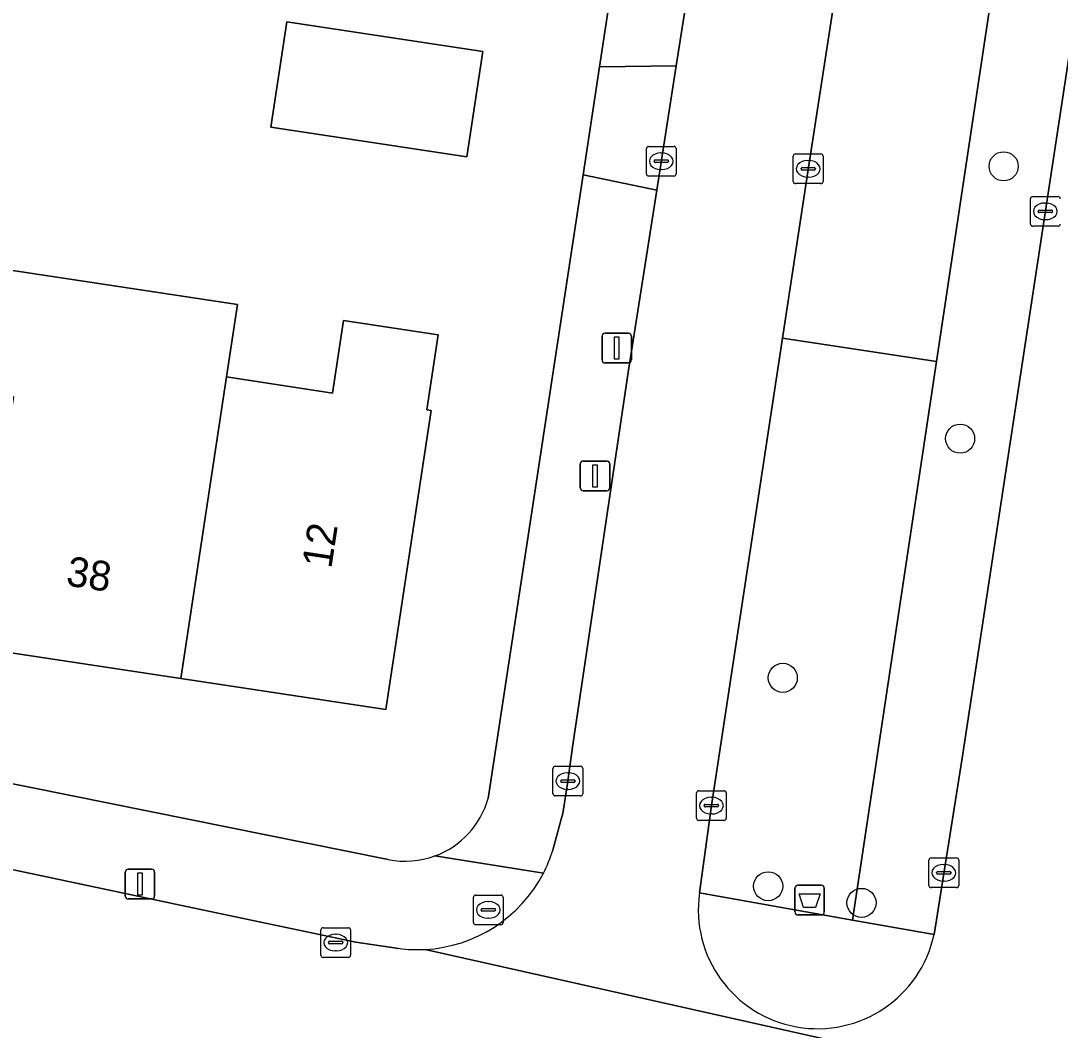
# Model space of a CAD drawing. Extents: x 161483 to 162250, y 379484 to 380833.
# Drawn here: x 161877.95 to 161912.91, y 380414.41 to 380448.38 of the extents above; entities that cross this region are included whole.
import ezdxf

# ---------------------------------------------------------------- set-up
doc = ezdxf.new("R2010")
doc.units = 0
for name, color, linetype in [('IMGEO_Afvalbak', 7, 'Continuous'), ('IMGEO_Boom', 7, 'Continuous'), ('IMGEO_Brandkraan', 7, 'Continuous'), ('IMGEO_Erf', 7, 'Continuous'), ('IMGEO_Groenvoorziening', 7, 'Continuous'), ('IMGEO_Kolk', 7, 'Continuous'), ('IMGEO_Lichtmast', 7, 'Continuous'), ('IMGEO_Pand', 7, 'Continuous'), ('IMGEO_Pand_nummerreeks', 7, 'Continuous'), ('IMGEO_Rijbaan_lokaal_open', 7, 'Continuous'), ('IMGEO_Voetpad_open', 7, 'Continuous')]:
    doc.layers.add(name, color=color, linetype=linetype)

msp = doc.modelspace()

# ---------------------------------------------------------------- linework, layer by layer
at = {"layer": 'IMGEO_Afvalbak'}
for p, q in [((161903.986, 380418.388), (161903.986, 380419.188)), ((161903.986, 380419.188), (161903.986, 380418.388)), ((161904.086, 380419.288), (161904.876, 380419.288)), ((161904.876, 380419.288), (161904.086, 380419.288)), ((161904.976, 380419.188), (161904.976, 380418.388)), ((161904.976, 380418.388), (161904.976, 380419.188)), ((161904.876, 380418.288), (161904.086, 380418.288)), ((161904.086, 380418.288), (161904.876, 380418.288))]:
    msp.add_line(p, q, dxfattribs=at)
msp.add_lwpolyline([(161904.129, 380419.002), (161904.833, 380419.002), (161904.684, 380418.532), (161904.278, 380418.532), (161904.129, 380419.002)], dxfattribs=at)
for centre, start, end in [((161904.086, 380419.188), 90, 180), ((161904.086, 380419.188), 90, 180), ((161904.876, 380419.188), 0, 90), ((161904.876, 380419.188), 360, 90), ((161904.086, 380418.388), 180, 270), ((161904.086, 380418.388), 180, 270), ((161904.876, 380418.388), 270, 0), ((161904.876, 380418.388), 270, 0)]:
    msp.add_arc(centre, 0.1, start, end, dxfattribs=at)
at = {"layer": 'IMGEO_Boom'}
for centre in [(161911.009, 380443.48), (161909.545, 380434.316), (161903.58, 380426.265), (161903.087, 380419.252), (161906.227, 380418.693)]:
    msp.add_circle(centre, 0.489, dxfattribs=at)
at = {"layer": 'IMGEO_Brandkraan'}
for p, q in [((161893.172, 380418.029), (161893.172, 380418.881)), ((161893.247, 380418.955), (161894.099, 380418.955)), ((161894.173, 380418.881), (161894.173, 380418.029)), ((161893.431, 380418.449), (161893.431, 380418.461)), ((161893.474, 380418.498), (161893.872, 380418.498)), ((161893.66, 380418.735), (161893.685, 380418.735)), ((161893.915, 380418.461), (161893.915, 380418.449)), ((161893.869, 380418.412), (161893.471, 380418.412)), ((161893.683, 380418.175), (161893.658, 380418.175)), ((161894.099, 380417.955), (161893.247, 380417.955))]:
    msp.add_line(p, q, dxfattribs=at)
for points in [[(161893.172, 380418.029), (161893.172, 380418.881)], [(161893.247, 380418.955), (161894.099, 380418.955)], [(161894.173, 380418.881), (161894.173, 380418.029)], [(161894.099, 380417.955), (161893.247, 380417.955)]]:
    msp.add_lwpolyline(points, dxfattribs=at)
for centre, radius, start, end in [((161893.249, 380418.879), 0.0765, 91.552, 178.448), ((161893.249, 380418.879), 0.0765, 91.552, 178.448), ((161894.097, 380418.879), 0.0765, 1.552, 88.448), ((161894.097, 380418.879), 0.0765, 1.552, 88.448), ((161893.471, 380418.458), 0.0403, 85.8775, 175.7526), ((161893.468, 380418.448), 0.0366, 178.938, 274.7102), ((161893.872, 380418.455), 0.043, 264.8664, 352.4533), ((161893.876, 380418.46), 0.0386, 1.7309, 96.639), ((161893.249, 380418.031), 0.0765, 181.552, 268.448), ((161893.249, 380418.031), 0.0765, 181.552, 268.448), ((161894.097, 380418.031), 0.0765, 271.552, 358.448), ((161894.097, 380418.031), 0.0765, 271.552, 358.448)]:
    msp.add_arc(centre, radius, start, end, dxfattribs=at)
for centre, major_axis, ratio, start_param, end_param in [((161893.659, 380418.455), (-0.387, 0.002), 0.722429, 4.712389, 7.853982), ((161893.684, 380418.455), (-0.39, 0.002), 0.717154, 1.570796, 4.712389)]:
    msp.add_ellipse(centre, major_axis=major_axis, ratio=ratio, start_param=start_param, end_param=end_param, dxfattribs=at)
at = {"layer": 'IMGEO_Erf'}
for points in [[(161893.668, 380422.201), (161896.865, 380443.194), (161897.419, 380446.831), (161899.426, 380460.006), (161900.279, 380465.607), (161903.137, 380484.376), (161903.92, 380489.515), (161904.9, 380495.947)], [(161827.793, 380432.697), (161829.302, 380432.17), (161859.489, 380426.367), (161890.306, 380420.151)]]:
    msp.add_lwpolyline(points, dxfattribs=at)
for points in [[(161893.488, 380447.338), (161892.95, 380443.799), (161886.36, 380444.801), (161886.898, 380448.34)], [(161885.232, 380438.827), (161884.863, 380436.392), (161888.436, 380435.851), (161888.805, 380438.289), (161891.983, 380437.808), (161891.602, 380435.289), (161891.75, 380435.267), (161890.225, 380425.196), (161883.326, 380426.241), (161876.424, 380427.286), (161877.173, 380432.23), (161877.701, 380435.72), (161875.279, 380436.087), (161875.888, 380440.242)]]:
    msp.add_lwpolyline(points, close=True, dxfattribs=at)
for centre, radius, start, end in [((161890.879, 380422.995), 2.9, 290.1472, 344.1041), ((161890.876, 380422.992), 2.898, 258.6523, 290.2231)]:
    msp.add_arc(centre, radius, start, end, dxfattribs=at)
at = {"layer": 'IMGEO_Groenvoorziening'}
for points in [[(161908.667, 380417.626), (161909.61, 380423.559), (161913.458, 380448.83), (161916.269, 380467.244), (161913.37, 380467.67), (161912.348, 380460.87), (161908.746, 380436.913), (161905.92, 380418.115)], [(161908.746, 380436.913), (161912.348, 380460.87), (161907.235, 380461.539), (161904.441, 380443.444), (161903.567, 380437.693)], [(161905.92, 380418.115), (161908.746, 380436.913), (161903.567, 380437.693), (161901.178, 380421.967), (161900.777, 380419.031)]]:
    msp.add_lwpolyline(points, close=True, dxfattribs=at)
at = {"layer": 'IMGEO_Kolk'}
for p, q in [((161898.991, 380443.224), (161898.991, 380444.076)), ((161899.066, 380444.15), (161899.918, 380444.15)), ((161899.992, 380444.076), (161899.992, 380443.224)), ((161899.25, 380443.644), (161899.25, 380443.656)), ((161899.293, 380443.693), (161899.691, 380443.693)), ((161899.479, 380443.93), (161899.504, 380443.93)), ((161899.734, 380443.656), (161899.734, 380443.644)), ((161903.934, 380442.97), (161903.934, 380443.822)), ((161904.009, 380443.896), (161904.861, 380443.896)), ((161904.422, 380443.676), (161904.447, 380443.676)), ((161904.935, 380443.822), (161904.935, 380442.97)), ((161899.688, 380443.607), (161899.29, 380443.607)), ((161899.502, 380443.37), (161899.477, 380443.37)), ((161904.193, 380443.39), (161904.193, 380443.402)), ((161904.631, 380443.353), (161904.233, 380443.353)), ((161904.236, 380443.439), (161904.634, 380443.439)), ((161904.677, 380443.402), (161904.677, 380443.39)), ((161899.918, 380443.15), (161899.066, 380443.15)), ((161904.445, 380443.116), (161904.42, 380443.116)), ((161904.861, 380442.896), (161904.009, 380442.896)), ((161911.911, 380441.538), (161911.911, 380442.39)), ((161911.986, 380442.464), (161912.838, 380442.464)), ((161912.399, 380442.244), (161912.424, 380442.244)), ((161912.17, 380441.958), (161912.17, 380441.97)), ((161912.608, 380441.921), (161912.21, 380441.921)), ((161912.213, 380442.007), (161912.611, 380442.007)), ((161912.654, 380441.97), (161912.654, 380441.958)), ((161912.422, 380441.684), (161912.397, 380441.684)), ((161912.838, 380441.464), (161911.986, 380441.464)), ((161895.85, 380422.365), (161895.85, 380423.217)), ((161895.925, 380423.291), (161896.777, 380423.291)), ((161896.338, 380423.071), (161896.363, 380423.071)), ((161896.851, 380423.217), (161896.851, 380422.365)), ((161896.109, 380422.785), (161896.109, 380422.797)), ((161896.547, 380422.748), (161896.149, 380422.748)), ((161896.152, 380422.834), (161896.55, 380422.834)), ((161896.593, 380422.797), (161896.593, 380422.785)), ((161896.777, 380422.291), (161895.925, 380422.291)), ((161896.361, 380422.511), (161896.336, 380422.511)), ((161900.678, 380421.539), (161900.678, 380422.391)), ((161900.753, 380422.465), (161901.605, 380422.465)), ((161901.679, 380422.391), (161901.679, 380421.539)), ((161900.937, 380421.959), (161900.937, 380421.971)), ((161900.98, 380422.008), (161901.378, 380422.008)), ((161901.166, 380422.245), (161901.191, 380422.245)), ((161901.421, 380421.971), (161901.421, 380421.959)), ((161901.375, 380421.922), (161900.977, 380421.922)), ((161901.189, 380421.685), (161901.164, 380421.685)), ((161901.605, 380421.465), (161900.753, 380421.465)), ((161908.571, 380420.205), (161909.423, 380420.205)), ((161908.496, 380419.279), (161908.496, 380420.131)), ((161908.984, 380419.985), (161909.009, 380419.985)), ((161909.497, 380420.131), (161909.497, 380419.279)), ((161908.755, 380419.699), (161908.755, 380419.711)), ((161909.193, 380419.662), (161908.795, 380419.662)), ((161908.798, 380419.748), (161909.196, 380419.748)), ((161909.239, 380419.711), (161909.239, 380419.699)), ((161909.423, 380419.205), (161908.571, 380419.205)), ((161909.007, 380419.425), (161908.982, 380419.425)), ((161888.041, 380416.93), (161888.041, 380417.782)), ((161888.116, 380417.856), (161888.968, 380417.856)), ((161889.042, 380417.782), (161889.042, 380416.93)), ((161888.343, 380417.399), (161888.741, 380417.399)), ((161888.529, 380417.636), (161888.554, 380417.636)), ((161888.3, 380417.35), (161888.3, 380417.362)), ((161888.738, 380417.313), (161888.34, 380417.313)), ((161888.552, 380417.076), (161888.527, 380417.076)), ((161888.784, 380417.362), (161888.784, 380417.35)), ((161888.968, 380416.856), (161888.116, 380416.856))]:
    msp.add_line(p, q, dxfattribs=at)
for points in [[(161898.991, 380443.224), (161898.991, 380444.076)], [(161899.066, 380444.15), (161899.918, 380444.15)], [(161899.992, 380444.076), (161899.992, 380443.224)], [(161903.934, 380442.97), (161903.934, 380443.822)], [(161904.009, 380443.896), (161904.861, 380443.896)], [(161904.935, 380443.822), (161904.935, 380442.97)], [(161899.918, 380443.15), (161899.066, 380443.15)], [(161904.861, 380442.896), (161904.009, 380442.896)], [(161911.911, 380441.538), (161911.911, 380442.39)], [(161911.986, 380442.464), (161912.838, 380442.464)], [(161912.838, 380441.464), (161911.986, 380441.464)], [(161895.85, 380422.365), (161895.85, 380423.217)], [(161895.925, 380423.291), (161896.777, 380423.291)], [(161896.851, 380423.217), (161896.851, 380422.365)], [(161896.777, 380422.291), (161895.925, 380422.291)], [(161900.678, 380421.539), (161900.678, 380422.391)], [(161900.753, 380422.465), (161901.605, 380422.465)], [(161901.679, 380422.391), (161901.679, 380421.539)], [(161901.605, 380421.465), (161900.753, 380421.465)], [(161908.571, 380420.205), (161909.423, 380420.205)], [(161908.496, 380419.279), (161908.496, 380420.131)], [(161909.497, 380420.131), (161909.497, 380419.279)], [(161909.423, 380419.205), (161908.571, 380419.205)], [(161888.041, 380416.93), (161888.041, 380417.782)], [(161888.116, 380417.856), (161888.968, 380417.856)], [(161889.042, 380417.782), (161889.042, 380416.93)], [(161888.968, 380416.856), (161888.116, 380416.856)]]:
    msp.add_lwpolyline(points, dxfattribs=at)
for centre, radius, start, end in [((161899.068, 380444.074), 0.0765, 91.552, 178.448), ((161899.068, 380444.074), 0.0765, 91.552, 178.448), ((161899.916, 380444.074), 0.0765, 1.552, 88.448), ((161899.916, 380444.074), 0.0765, 1.552, 88.448), ((161899.29, 380443.653), 0.0403, 85.8775, 175.7526), ((161899.287, 380443.643), 0.0366, 178.938, 274.7102), ((161899.691, 380443.65), 0.043, 264.8664, 352.4533), ((161899.695, 380443.655), 0.0386, 1.7309, 96.639), ((161904.011, 380443.82), 0.0765, 91.552, 178.448), ((161904.011, 380443.82), 0.0765, 91.552, 178.448), ((161904.859, 380443.82), 0.0765, 1.552, 88.448), ((161904.859, 380443.82), 0.0765, 1.552, 88.448), ((161904.233, 380443.399), 0.0403, 85.8775, 175.7526), ((161904.23, 380443.389), 0.0366, 178.938, 274.7102), ((161904.634, 380443.396), 0.043, 264.8664, 352.4533), ((161904.638, 380443.401), 0.0386, 1.7309, 96.639), ((161899.068, 380443.226), 0.0765, 181.552, 268.448), ((161899.068, 380443.226), 0.0765, 181.552, 268.448), ((161899.916, 380443.226), 0.0765, 271.552, 358.448), ((161899.916, 380443.226), 0.0765, 271.552, 358.448), ((161904.011, 380442.972), 0.0765, 181.552, 268.448), ((161904.011, 380442.972), 0.0765, 181.552, 268.448), ((161904.859, 380442.972), 0.0765, 271.552, 358.448), ((161904.859, 380442.972), 0.0765, 271.552, 358.448), ((161911.988, 380442.388), 0.0765, 91.552, 178.448), ((161911.988, 380442.388), 0.0765, 91.552, 178.448), ((161912.836, 380442.388), 0.0765, 1.552, 88.448), ((161912.836, 380442.388), 0.0765, 1.552, 88.448), ((161912.21, 380441.967), 0.0403, 85.8775, 175.7526), ((161912.207, 380441.957), 0.0366, 178.938, 274.7102), ((161912.611, 380441.964), 0.043, 264.8664, 352.4533), ((161912.615, 380441.969), 0.0386, 1.7309, 96.639), ((161911.988, 380441.54), 0.0765, 181.552, 268.448), ((161911.988, 380441.54), 0.0765, 181.552, 268.448), ((161912.836, 380441.54), 0.0765, 271.552, 358.448), ((161912.836, 380441.54), 0.0765, 271.552, 358.448), ((161895.927, 380423.215), 0.0765, 91.552, 178.448), ((161895.927, 380423.215), 0.0765, 91.552, 178.448), ((161896.775, 380423.215), 0.0765, 1.552, 88.448), ((161896.775, 380423.215), 0.0765, 1.552, 88.448), ((161896.149, 380422.794), 0.0403, 85.8775, 175.7526), ((161896.146, 380422.784), 0.0366, 178.938, 274.7102), ((161896.55, 380422.791), 0.043, 264.8664, 352.4533), ((161896.554, 380422.796), 0.0386, 1.7309, 96.639), ((161895.927, 380422.367), 0.0765, 181.552, 268.448), ((161895.927, 380422.367), 0.0765, 181.552, 268.448), ((161896.775, 380422.367), 0.0765, 271.552, 358.448), ((161896.775, 380422.367), 0.0765, 271.552, 358.448), ((161900.755, 380422.389), 0.0765, 91.552, 178.448), ((161900.755, 380422.389), 0.0765, 91.552, 178.448), ((161901.603, 380422.389), 0.0765, 1.552, 88.448), ((161901.603, 380422.389), 0.0765, 1.552, 88.448), ((161900.977, 380421.968), 0.0403, 85.8775, 175.7526), ((161900.974, 380421.958), 0.0366, 178.938, 274.7102), ((161901.378, 380421.965), 0.043, 264.8664, 352.4533), ((161901.382, 380421.97), 0.0386, 1.7309, 96.639), ((161900.755, 380421.541), 0.0765, 181.552, 268.448), ((161900.755, 380421.541), 0.0765, 181.552, 268.448), ((161901.603, 380421.541), 0.0765, 271.552, 358.448), ((161901.603, 380421.541), 0.0765, 271.552, 358.448), ((161908.573, 380420.129), 0.0765, 91.552, 178.448), ((161908.573, 380420.129), 0.0765, 91.552, 178.448), ((161909.421, 380420.129), 0.0765, 1.552, 88.448), ((161909.421, 380420.129), 0.0765, 1.552, 88.448), ((161908.795, 380419.708), 0.0403, 85.8775, 175.7526), ((161908.792, 380419.698), 0.0366, 178.938, 274.7102), ((161909.196, 380419.705), 0.043, 264.8664, 352.4533), ((161909.2, 380419.71), 0.0386, 1.7309, 96.639), ((161908.573, 380419.281), 0.0765, 181.552, 268.448), ((161908.573, 380419.281), 0.0765, 181.552, 268.448), ((161909.421, 380419.281), 0.0765, 271.552, 358.448), ((161909.421, 380419.281), 0.0765, 271.552, 358.448), ((161888.118, 380417.78), 0.0765, 91.552, 178.448), ((161888.118, 380417.78), 0.0765, 91.552, 178.448), ((161888.966, 380417.78), 0.0765, 1.552, 88.448), ((161888.966, 380417.78), 0.0765, 1.552, 88.448), ((161888.34, 380417.359), 0.0403, 85.8775, 175.7526), ((161888.745, 380417.361), 0.0386, 1.7309, 96.639), ((161888.337, 380417.349), 0.0366, 178.938, 274.7102), ((161888.741, 380417.356), 0.043, 264.8664, 352.4533), ((161888.118, 380416.932), 0.0765, 181.552, 268.448), ((161888.118, 380416.932), 0.0765, 181.552, 268.448), ((161888.966, 380416.932), 0.0765, 271.552, 358.448), ((161888.966, 380416.932), 0.0765, 271.552, 358.448)]:
    msp.add_arc(centre, radius, start, end, dxfattribs=at)
for centre, major_axis, ratio, start_param, end_param in [((161899.478, 380443.65), (-0.387, 0.002), 0.722429, 4.712389, 7.853982), ((161899.503, 380443.65), (-0.39, 0.002), 0.717154, 1.570796, 4.712389), ((161904.421, 380443.396), (-0.387, 0.002), 0.722429, 4.712389, 7.853982), ((161904.446, 380443.396), (-0.39, 0.002), 0.717154, 1.570796, 4.712389), ((161912.398, 380441.964), (-0.387, 0.002), 0.722429, 4.712389, 7.853982), ((161912.423, 380441.964), (-0.39, 0.002), 0.717154, 1.570796, 4.712389), ((161896.337, 380422.791), (-0.387, 0.002), 0.722429, 4.712389, 7.853982), ((161896.362, 380422.791), (-0.39, 0.002), 0.717154, 1.570796, 4.712389), ((161901.165, 380421.965), (-0.387, 0.002), 0.722429, 4.712389, 7.853982), ((161901.19, 380421.965), (-0.39, 0.002), 0.717154, 1.570796, 4.712389), ((161908.983, 380419.705), (-0.387, 0.002), 0.722429, 4.712389, 7.853982), ((161909.008, 380419.705), (-0.39, 0.002), 0.717154, 1.570796, 4.712389), ((161888.528, 380417.356), (-0.387, 0.002), 0.722429, 4.712389, 7.853982), ((161888.553, 380417.356), (-0.39, 0.002), 0.717154, 1.570796, 4.712389)]:
    msp.add_ellipse(centre, major_axis=major_axis, ratio=ratio, start_param=start_param, end_param=end_param, dxfattribs=at)
at = {"layer": 'IMGEO_Lichtmast'}
for p, q in [((161897.499, 380436.963), (161897.499, 380437.763)), ((161897.499, 380437.763), (161897.499, 380436.963)), ((161897.599, 380437.863), (161898.389, 380437.863)), ((161898.389, 380437.863), (161897.599, 380437.863)), ((161898.489, 380437.763), (161898.489, 380436.963)), ((161898.489, 380436.963), (161898.489, 380437.763)), ((161898.389, 380436.863), (161897.599, 380436.863)), ((161897.599, 380436.863), (161898.389, 380436.863)), ((161896.868, 380433.562), (161897.658, 380433.562)), ((161897.658, 380433.562), (161896.868, 380433.562)), ((161896.768, 380432.662), (161896.768, 380433.462)), ((161896.768, 380433.462), (161896.768, 380432.662)), ((161897.758, 380433.462), (161897.758, 380432.662)), ((161897.758, 380432.662), (161897.758, 380433.462)), ((161897.658, 380432.562), (161896.868, 380432.562)), ((161896.868, 380432.562), (161897.658, 380432.562)), ((161881.459, 380418.924), (161881.459, 380419.724)), ((161881.459, 380419.724), (161881.459, 380418.924)), ((161881.559, 380419.824), (161882.349, 380419.824)), ((161882.349, 380419.824), (161881.559, 380419.824)), ((161882.449, 380419.724), (161882.449, 380418.924)), ((161882.449, 380418.924), (161882.449, 380419.724)), ((161882.349, 380418.824), (161881.559, 380418.824)), ((161881.559, 380418.824), (161882.349, 380418.824))]:
    msp.add_line(p, q, dxfattribs=at)
for points in [[(161897.919, 380437.738), (161898.069, 380437.738), (161898.069, 380436.988), (161897.919, 380436.988), (161897.919, 380437.738)], [(161897.188, 380433.437), (161897.338, 380433.437), (161897.338, 380432.687), (161897.188, 380432.687), (161897.188, 380433.437)], [(161881.879, 380419.699), (161882.029, 380419.699), (161882.029, 380418.949), (161881.879, 380418.949), (161881.879, 380419.699)]]:
    msp.add_lwpolyline(points, dxfattribs=at)
for centre, start, end in [((161897.599, 380437.763), 90, 180), ((161897.599, 380437.763), 90, 180), ((161898.389, 380437.763), 0, 90), ((161898.389, 380437.763), 360, 90), ((161897.599, 380436.963), 180, 270), ((161897.599, 380436.963), 180, 270), ((161898.389, 380436.963), 270, 0), ((161898.389, 380436.963), 270, 0), ((161896.868, 380433.462), 90, 180), ((161896.868, 380433.462), 90, 180), ((161897.658, 380433.462), 0, 90), ((161897.658, 380433.462), 360, 90), ((161896.868, 380432.662), 180, 270), ((161896.868, 380432.662), 180, 270), ((161897.658, 380432.662), 270, 0), ((161897.658, 380432.662), 270, 0), ((161881.559, 380419.724), 90, 180), ((161881.559, 380419.724), 90, 180), ((161882.349, 380419.724), 0, 90), ((161882.349, 380419.724), 360, 90), ((161881.559, 380418.924), 180, 270), ((161881.559, 380418.924), 180, 270), ((161882.349, 380418.924), 270, 0), ((161882.349, 380418.924), 270, 0)]:
    msp.add_arc(centre, 0.1, start, end, dxfattribs=at)
at = {"layer": 'IMGEO_Pand'}
for points in [[(161892.95, 380443.799), (161893.488, 380447.338), (161886.898, 380448.34), (161886.36, 380444.801)], [(161883.326, 380426.241), (161884.863, 380436.392), (161885.232, 380438.827), (161875.888, 380440.242), (161875.279, 380436.087), (161877.701, 380435.72), (161877.173, 380432.23), (161876.424, 380427.286)], [(161883.326, 380426.241), (161890.225, 380425.196), (161891.75, 380435.267), (161891.602, 380435.289), (161891.983, 380437.808), (161888.805, 380438.289), (161888.436, 380435.851), (161884.863, 380436.392)]]:
    msp.add_lwpolyline(points, close=True, dxfattribs=at)
at = {"layer": 'IMGEO_Rijbaan_lokaal_open'}
for points in [[(161907.66, 380496.406), (161907.349, 380494.99), (161906.714, 380490.728), (161905.587, 380483.336), (161904.129, 380473.778), (161902.851, 380465.53), (161902.098, 380460.673), (161901.858, 380459.079), (161900.447, 380449.706), (161899.998, 380446.856), (161899.34, 380442.677), (161898.386, 380436.621), (161896.517, 380424.014), (161896.34, 380422.706), (161896.176, 380421.7), (161896.125, 380421.511), (161895.846, 380420.471)], [(161920.218, 380493.077), (161920.146, 380492.723), (161919.219, 380486.625), (161918.352, 380480.926), (161916.839, 380470.975), (161916.636, 380469.648), (161916.269, 380467.244), (161913.458, 380448.83), (161909.61, 380423.559), (161908.667, 380417.626)], [(161900.777, 380419.031), (161901.178, 380421.967), (161903.567, 380437.693), (161904.441, 380443.444), (161907.235, 380461.539)], [(161890.653, 380417.163), (161889.222, 380417.373), (161884.32, 380418.397), (161877.699, 380419.808)], [(161918.01, 380411.187), (161891.545, 380417.125)], [(161891.545, 380417.125), (161918.01, 380411.187)]]:
    msp.add_lwpolyline(points, dxfattribs=at)
for centre, radius, start, end in [((161891.259, 380421.895), 4.803, 332.6792, 342.76), ((161891.297, 380421.881), 4.763, 272.9803, 332.6079), ((161904.747, 380418.469), 4.01, 171.9498, 347.8562), ((161891.3, 380421.869), 4.75, 262.1679, 272.9534)]:
    msp.add_arc(centre, radius, start, end, dxfattribs=at)
at = {"layer": 'IMGEO_Voetpad_open'}
for points in [[(161899.998, 380446.856), (161900.447, 380449.706), (161901.858, 380459.079), (161899.426, 380460.006), (161897.419, 380446.831)], [(161896.865, 380443.194), (161899.34, 380442.677), (161899.998, 380446.856), (161897.419, 380446.831)]]:
    msp.add_lwpolyline(points, close=True, dxfattribs=at)
for points in [[(161898.386, 380436.621), (161899.34, 380442.677), (161896.865, 380443.194), (161893.668, 380422.201)], [(161895.846, 380420.471), (161896.125, 380421.511), (161896.176, 380421.7), (161896.34, 380422.706), (161896.517, 380424.014), (161898.386, 380436.621)], [(161828.78, 380429.201), (161829.039, 380429.157), (161829.519, 380429.076), (161829.999, 380428.994), (161830.023, 380428.99), (161836.142, 380427.922), (161839.254, 380427.343), (161842.358, 380426.75), (161842.435, 380427.145), (161846.208, 380426.413), (161846.13, 380426.028), (161852.93, 380424.718), (161860.325, 380423.269), (161865.358, 380422.291), (161865.362, 380422.29), (161865.433, 380422.643), (161872.091, 380421.307), (161872.022, 380420.961), (161877.699, 380419.808), (161884.32, 380418.397), (161889.222, 380417.373), (161890.653, 380417.163)], [(161890.306, 380420.151), (161859.489, 380426.367)], [(161895.526, 380419.69), (161891.878, 380420.273)], [(161891.878, 380420.273), (161895.526, 380419.69)], [(161908.667, 380417.626), (161905.92, 380418.115), (161900.777, 380419.031)]]:
    msp.add_lwpolyline(points, dxfattribs=at)
for centre, radius, start, end in [((161890.879, 380422.995), 2.9, 290.1472, 344.1041), ((161890.876, 380422.992), 2.898, 258.6523, 290.2231), ((161891.259, 380421.895), 4.803, 332.6792, 342.76), ((161891.297, 380421.881), 4.763, 272.9803, 332.6079), ((161904.747, 380418.469), 4.01, 171.9498, 347.8562), ((161891.3, 380421.869), 4.75, 262.1679, 272.9534)]:
    msp.add_arc(centre, radius, start, end, dxfattribs=at)

# ---------------------------------------------------------------- texts
at = {"layer": 'IMGEO_Pand_nummerreeks'}
for s, rotation, p in [('12', 81.3894, (161888.391, 380429.919)), ('38', 351.3905, (161879.438, 380429.379))]:
    msp.add_text(s, height=1, rotation=rotation, dxfattribs=at).set_placement(p)

doc.saveas('drawing.dxf')
